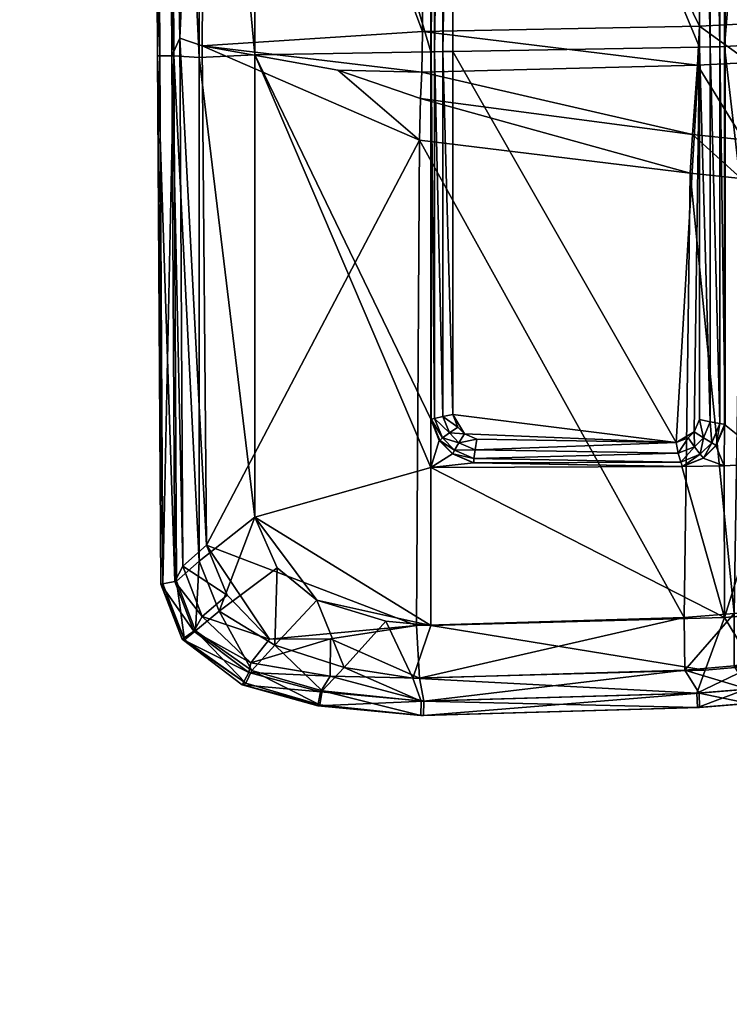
# Model space of a CAD drawing. Header units: inches. Extents: x 82 to 767, y -5 to 263.
# Tile 702 of 1056: x 672.53 to 678.39, y 110.11 to 118.23. Entities that reach past the tile are written whole.
import ezdxf

# ---------------------------------------------------------------- set-up
doc = ezdxf.new("R2010")
doc.units = ezdxf.units.IN
doc.header["$MEASUREMENT"] = 0
for name, color, linetype in [('A-FURN-3-COLLECTION-SEAT-BASE', 254, 'Continuous'), ('A-FURN-3-COLLECTION-SEAT-CASTER', 250, 'Continuous'), ('A-FURN-3-COLLECTION-SEAT-CUSHION', 12, 'Continuous')]:
    doc.layers.add(name, color=color, linetype=linetype)

# ---------------------------------------------------------------- blocks, each defined once
blk = doc.blocks.new('HCCE-LTUS-LA5XC-3D-3')
at = {"layer": 'A-FURN-3-COLLECTION-SEAT-BASE'}
mesh = blk.add_polyface(dxfattribs=at)
corners = [(2.9926, 10.4455, 27.8376), (2.9187, 10.4281, 27.8397), (3.07, 10.6688, 27.8371), (0.5773, 0.4246, 9.0372), (13.0659, 0.3499, 4.5306), (12.9805, 0.4157, 4.491), (0.6455, 0.491, 8.967), (0.762, 0.5114, 7.5418), (11.9452, 0.4289, 4.2062), (11.9145, 0.3649, 4.1484), (0.6946, 0.4263, 7.4592), (12.4403, 0.4248, 3.5388), (12.584, 0.421, 2.0187), (12.5196, 0.3575, 2.0196), (11.9994, 0.4591, 4.2669), (0.7709, 0.531, 7.5942), (12.5141, 0.4548, 3.5732), (12.6583, 0.4509, 2.0175), (12.8976, 0.4469, 4.4413), (0.7878, 0.5192, 8.7922), (0.6455, 0.491, 8.967), (13.2549, 0.4136, 4.1036), (13.2311, 0.4103, 2.0203), (13.1574, 0.4417, 2.0215), (13.1805, 0.4448, 4.0419), (13.0297, 0.446, 4.3498), (13.1109, 0.4148, 4.4), (13.2125, 0.414, 4.2565), (13.1382, 0.4452, 4.1967), (12.1318, 0.3635, 3.9937), (12.1698, 0.4275, 4.0499), (12.3558, 0.4259, 3.7992), (12.4303, 0.4559, 3.8396), (12.2299, 0.4576, 4.1098), (12.291, 0.3622, 3.7791), (12.6616, 0.4425, 1.9974), (12.6691, 0.4156, 1.9706), (12.6081, 0.3909, 1.9717), (12.5905, 0.414, 1.9987), (13.2261, 0.4033, 2.0001), (13.2105, 0.3808, 1.9735), (13.1494, 0.4068, 1.9747), (13.1554, 0.4334, 2.0013), (12.6736, 0.3954, 1.9623), (4.7895, 12.6106, 4.491), (4.7609, 12.7144, 4.5306), (0.1067, 1.1253, 9.0372), (4.3393, 11.6429, 4.1484), (4.4102, 11.6471, 4.2062), (0.2569, 1.2634, 7.5418), (0.0272, 1.1239, 9.0687), (4.7103, 12.7867, 4.5466), (4.4586, 11.6859, 4.2669), (0.194, 1.1632, 8.967), (4.7871, 12.522, 4.4413), (0.2738, 1.2843, 8.7922), (4.5308, 12.86, 4.5466), (-0.2034, 1.2727, 9.0687)]
mesh.append_faces([[corners[k] for k in face] for face in [(50, 45, 51), (53, 54, 44)]], dxfattribs={"vtx0": -1})
mesh.append_faces([[corners[k] for k in face] for face in [(6, 18, 20)]], dxfattribs={"vtx0": -1, "vtx1": -1})
mesh.append_faces([[corners[k] for k in face] for face in [(0, 1, 2)]], dxfattribs={"vtx0": -1, "vtx2": -1})
mesh.append_faces([[corners[k] for k in face] for face in [(3, 4, 5), (5, 6, 3), (7, 8, 9), (9, 10, 7), (11, 12, 13), (14, 8, 7), (7, 15, 14), (16, 17, 12), (12, 11, 16), (6, 5, 18), (18, 19, 20), (21, 22, 23), (23, 24, 21), (25, 26, 27), (27, 28, 25), (18, 5, 26), (26, 25, 18), (28, 27, 21), (21, 24, 28), (29, 30, 31), (32, 31, 30), (30, 33, 32), (34, 31, 11), (16, 11, 31), (31, 32, 16), (9, 8, 30), (33, 30, 8), (8, 14, 33), (16, 24, 23), (23, 17, 16), (24, 16, 32), (32, 28, 24), (25, 28, 32), (32, 33, 25), (18, 25, 33), (33, 14, 18), (19, 18, 14), (14, 15, 19), (35, 36, 37), (37, 38, 35), (39, 40, 41), (41, 42, 39), (36, 35, 42), (42, 41, 36), (17, 35, 38), (38, 12, 17), (22, 39, 42), (42, 23, 22), (43, 36, 41), (35, 17, 23), (23, 42, 35), (44, 45, 46), (47, 48, 49), (49, 48, 52), (52, 54, 55), (51, 56, 57)]], dxfattribs={"vtx2": -1})
at = {"layer": 'A-FURN-3-COLLECTION-SEAT-CASTER'}
mesh = blk.add_polyface(dxfattribs=at)
corners = [(12.4917, 0.7592, 1.0279), (12.4917, 0.7711, 0.8146), (12.3851, 0.7592, 0.9993), (12.3071, 0.7592, 0.9212), (12.2785, 0.7592, 0.8146), (12.3071, 0.7592, 0.708), (12.3851, 0.7592, 0.6299), (12.4917, 0.7592, 0.6014), (12.5984, 0.7592, 0.6299), (12.6764, 0.7592, 0.708), (12.705, 0.7592, 0.8146), (4.1631, 11.9939, 0.8146), (4.3764, 12.0059, 0.8146), (4.3478, 12.0059, 0.9212), (4.2697, 12.0059, 0.9993), (4.1631, 12.0059, 1.0279), (4.0565, 12.0059, 0.9993), (3.9784, 12.0059, 0.9212), (3.9499, 12.0059, 0.8146), (3.9784, 12.0059, 0.708), (4.0565, 12.0059, 0.6299), (4.1631, 12.0059, 0.6014), (4.2697, 12.0059, 0.6299), (4.3478, 12.0059, 0.708), (4.5302, 12.0416, 1.0265), (4.587, 12.0416, 0.8146), (4.375, 12.0416, 1.1817), (4.1631, 12.0416, 1.2384), (3.9512, 12.0416, 1.1817), (3.7961, 12.0416, 1.0265), (3.7393, 12.0416, 0.8146), (3.7961, 12.0416, 0.6027), (3.9512, 12.0416, 0.4475), (4.1631, 12.0416, 0.3908), (4.375, 12.0416, 0.4475), (4.5302, 12.0416, 0.6027), (4.708, 12.1005, 1.1292)]
mesh.append_faces([[corners[k] for k in face] for face in [(0, 1, 2), (2, 1, 3), (3, 1, 4), (4, 1, 5), (5, 1, 6), (6, 1, 7), (7, 1, 8), (8, 1, 9), (9, 1, 10), (11, 12, 13), (11, 13, 14), (11, 14, 15), (11, 15, 16), (11, 16, 17), (11, 17, 18), (11, 18, 19), (11, 19, 20), (11, 20, 21), (11, 21, 22), (11, 22, 23), (11, 23, 12)]])
mesh.append_faces([[corners[k] for k in face] for face in [(24, 13, 12), (12, 25, 24), (26, 14, 13), (13, 24, 26), (27, 15, 14), (14, 26, 27), (28, 16, 15), (15, 27, 28), (29, 17, 16), (16, 28, 29), (30, 18, 17), (31, 19, 18), (32, 20, 19), (19, 31, 32), (33, 21, 20), (20, 32, 33), (34, 22, 21), (21, 33, 34), (35, 23, 22), (22, 34, 35), (25, 12, 23), (23, 35, 25), (36, 24, 25)]], dxfattribs={"vtx2": -1})
at = {"layer": 'A-FURN-3-COLLECTION-SEAT-CUSHION'}
mesh = blk.add_polyface(dxfattribs=at)
corners = [(4.7017, 10.0349, 19.6277), (7.1945, 10.0679, 19.5559), (7.2576, 10.259, 19.061), (7.3578, 10.0679, 18.354), (7.3575, 9.6342, 18.0197), (5.088, 9.6012, 18.0883), (4.816, 10.2272, 18.9669), (7.2397, 10.2602, 18.9123), (7.4355, 9.6673, 19.857), (7.5963, 10.101, 19.5371), (7.0384, 9.6342, 19.8769), (9.8621, 9.7333, 19.6261), (7.7702, 9.6673, 17.9892), (7.7202, 6.0018, 17.7555), (4.8313, 10.344, 19.1174), (7.2541, 10.377, 19.0625), (7.2361, 10.3783, 18.9137), (7.6636, 10.292, 19.0433), (7.6603, 10.4101, 19.0447), (4.8122, 10.3452, 18.9684), (7.7628, 10.101, 18.3085), (7.6467, 10.2933, 18.8949), (7.2983, 6.044, 17.743), (7.6434, 10.4114, 18.8963), (4.835, 10.2259, 19.1159), (7.7881, 8.4214, 19.8266), (7.7841, 8.4214, 19.8774), (9.5056, 8.3922, 19.7073), (6.6733, 8.3771, 19.9289), (6.6847, 8.3771, 19.8875), (5.0128, 8.3497, 19.9271), (7.4391, 8.4147, 19.8509), (7.5082, 8.2482, 19.8507), (7.6136, 8.3519, 19.8416), (6.8484, 8.308, 19.9236), (6.8598, 8.308, 19.8822), (7.6096, 8.3519, 19.8925), (7.7981, 8.3852, 19.9636), (7.6371, 8.321, 19.9775), (7.684, 8.2583, 20.0471), (6.6694, 8.3409, 20.0161), (7.0384, 8.3944, 19.8769), (4.659, 9.6012, 19.9378), (9.8615, 8.4285, 19.6248)]
mesh.append_faces([[corners[k] for k in face] for face in [(8, 25, 43)]], dxfattribs={"vtx0": -1, "vtx1": -1, "vtx2": -1})
mesh.append_faces([[corners[k] for k in face] for face in [(31, 32, 33)]], dxfattribs={"vtx0": -1, "vtx2": -1})
mesh.append_faces([[corners[k] for k in face] for face in [(25, 31, 33)]], dxfattribs={"vtx1": -1})
mesh.append_faces([[corners[k] for k in face] for face in [(0, 1, 2), (3, 4, 5), (6, 7, 3), (8, 9, 1), (1, 10, 8), (9, 8, 11), (4, 12, 13), (14, 15, 16), (2, 17, 18), (18, 15, 2), (19, 16, 7), (17, 2, 1), (1, 9, 17), (4, 3, 20), (20, 12, 4), (20, 3, 7), (7, 21, 20), (10, 1, 0), (5, 4, 22), (23, 16, 15), (15, 18, 23), (24, 2, 15), (21, 7, 16), (16, 23, 21), (25, 26, 27), (28, 29, 30), (29, 28, 34), (34, 35, 29), (33, 36, 26), (26, 25, 33), (37, 38, 39), (26, 36, 38), (38, 37, 26), (34, 28, 40), (27, 26, 37), (30, 29, 41), (41, 10, 42), (8, 10, 41), (41, 31, 8), (8, 31, 25), (41, 29, 35)]], dxfattribs={"vtx2": -1})
mesh = blk.add_polyface(dxfattribs=at)
corners = [(10.2327, 9.6973, 19.5627), (10.5759, 10.0803, 19.2435), (10.0091, 10.1671, 19.3176), (9.8621, 9.7333, 19.6261), (7.6636, 10.292, 19.0433), (7.5963, 10.101, 19.5371), (9.9393, 10.3577, 18.8452), (7.7702, 9.6673, 17.9892), (7.7628, 10.101, 18.3085), (9.9533, 10.1671, 18.1559), (9.978, 9.7333, 17.8436), (7.6467, 10.2933, 18.8949), (9.919, 10.359, 18.6975), (10.7577, 10.2726, 18.7266), (10.7718, 10.2805, 18.5763), (10.692, 10.1506, 18.0893), (10.6877, 9.8438, 17.7922), (10.8014, 9.5238, 19.4643), (9.9532, 5.7284, 17.7278), (11.1936, 9.847, 17.7401), (7.6603, 10.4101, 19.0447), (9.9421, 10.4758, 18.8459), (9.9209, 10.4771, 18.6983), (7.6434, 10.4114, 18.8963), (10.7779, 10.3887, 18.7346), (10.7937, 10.3962, 18.5844), (9.5056, 8.3922, 19.7073), (9.5095, 8.3922, 19.6565), (7.7881, 8.4214, 19.8266), (9.6826, 8.3172, 19.6416), (9.8615, 8.4285, 19.6248), (9.6786, 8.3172, 19.6924), (9.5052, 8.3563, 19.7947), (7.7981, 8.3852, 19.9636), (7.8177, 8.3115, 20.0356), (9.6653, 8.2869, 19.7809), (7.4355, 9.6673, 19.857), (11.3127, 8.8408, 19.3757)]
mesh.append_faces([[corners[k] for k in face] for face in [(36, 30, 3)]], dxfattribs={"vtx0": -1})
mesh.append_faces([[corners[k] for k in face] for face in [(37, 17, 3)]], dxfattribs={"vtx0": -1, "vtx1": -1, "vtx2": -1})
mesh.append_faces([[corners[k] for k in face] for face in [(27, 29, 30), (30, 37, 3)]], dxfattribs={"vtx1": -1})
mesh.append_faces([[corners[k] for k in face] for face in [(0, 1, 2), (2, 3, 0), (4, 5, 2), (2, 6, 4), (7, 8, 9), (9, 10, 7), (8, 11, 12), (12, 9, 8), (3, 2, 5), (6, 2, 1), (1, 13, 6), (12, 14, 15), (15, 9, 12), (9, 15, 16), (16, 10, 9), (1, 0, 17), (7, 10, 18), (10, 16, 19), (20, 21, 22), (22, 23, 20), (21, 24, 25), (25, 22, 21), (13, 24, 21), (21, 6, 13), (6, 21, 20), (20, 4, 6), (11, 23, 22), (22, 12, 11), (12, 22, 25), (25, 14, 12), (26, 27, 28), (27, 26, 31), (31, 29, 27), (32, 33, 34), (31, 26, 32), (32, 35, 31), (33, 32, 26), (28, 27, 30), (17, 0, 3)]], dxfattribs={"vtx2": -1})
mesh = blk.add_polyface(dxfattribs=at)
corners = [(11.7474, 9.6593, 17.9388), (11.5423, 9.4821, 17.6905), (11.1936, 9.847, 17.7401), (11.3473, 10.0418, 18.0008), (11.8179, 9.7796, 18.3982), (11.3619, 10.1207, 18.4812), (11.6086, 9.6158, 19.0584), (11.8025, 9.7771, 18.547), (11.3378, 10.1045, 18.6322), (11.1488, 9.8966, 19.1446), (11.1297, 9.2568, 19.4074), (10.8014, 9.5238, 19.4643), (11.9075, 9.2451, 17.9247), (11.7116, 9.0706, 17.6758), (11.9743, 9.3705, 18.3768), (11.7743, 9.2033, 19.0312), (11.9592, 9.3683, 18.5269), (11.3127, 8.8408, 19.3757), (10.6877, 9.8438, 17.7922), (10.692, 10.1506, 18.0893), (10.7718, 10.2805, 18.5763), (10.7577, 10.2726, 18.7266), (10.5759, 10.0803, 19.2435), (9.978, 9.7333, 17.8436), (11.3882, 10.2096, 18.6514), (11.8939, 9.8511, 18.5577), (11.9142, 9.8471, 18.4094), (11.4185, 10.2224, 18.5012), (12.0746, 9.3901, 18.5388), (12.0899, 9.3915, 18.3887), (10.7779, 10.3887, 18.7346), (10.7937, 10.3962, 18.5844)]
mesh.append_faces([[corners[k] for k in face] for face in [(23, 2, 13)]], dxfattribs={"vtx0": -1, "vtx1": -1, "vtx2": -1})
mesh.append_faces([[corners[k] for k in face] for face in [(0, 1, 2), (2, 3, 0), (4, 0, 3), (3, 5, 4), (6, 7, 8), (8, 9, 6), (10, 6, 9), (9, 11, 10), (12, 13, 1), (1, 0, 12), (14, 12, 0), (0, 4, 14), (15, 16, 7), (7, 6, 15), (17, 15, 6), (6, 10, 17), (3, 2, 18), (18, 19, 3), (5, 3, 19), (19, 20, 5), (9, 8, 21), (21, 22, 9), (11, 9, 22), (2, 1, 13), (24, 25, 26), (26, 27, 24), (25, 28, 29), (29, 26, 25), (30, 24, 27), (27, 31, 30), (16, 28, 25), (25, 7, 16), (7, 25, 24), (24, 8, 7), (8, 24, 30), (30, 21, 8), (20, 31, 27), (27, 5, 20), (5, 27, 26), (26, 4, 5), (4, 26, 29), (29, 14, 4), (17, 10, 11)]], dxfattribs={"vtx2": -1})
mesh = blk.add_polyface(dxfattribs=at)
corners = [(9.9532, 5.7284, 17.7278), (9.978, 9.7333, 17.8436), (11.7116, 9.0706, 17.6758), (11.9075, 9.2451, 17.9247), (11.9342, 4.8866, 17.919), (11.9743, 9.3705, 18.3768), (12.0001, 5.0318, 18.371), (11.9818, 5.032, 18.5217), (11.9592, 9.3683, 18.5269), (11.7743, 9.2033, 19.0312), (11.7743, 5.046, 19.0312), (11.3127, 8.8408, 19.3757), (9.6792, 7.9926, 19.8896), (9.637, 8.0963, 19.8932), (9.5826, 8.1521, 19.8979), (9.4801, 8.1965, 19.9067), (7.8365, 8.2241, 20.0701), (9.6792, 4.996, 19.8896), (12.1174, 5.0324, 18.3852), (12.0899, 9.3915, 18.3887), (12.0746, 9.3901, 18.5388), (9.8621, 8.0311, 19.6261), (9.8582, 8.0311, 19.6769), (9.8582, 5, 19.6769), (9.6826, 8.3172, 19.6416), (9.6786, 8.3172, 19.6924), (9.7869, 8.2063, 19.6831), (9.7909, 8.2063, 19.6323), (9.8621, 8.0311, 19.6261), (9.8615, 8.4285, 19.6248), (7.8177, 8.3115, 20.0356), (9.4957, 8.2832, 19.8692), (9.5052, 8.3563, 19.7947), (9.8297, 4.9993, 19.7668), (9.8297, 8.024, 19.7668), (9.7629, 8.0096, 19.8462), (9.7638, 8.1861, 19.7725), (9.6653, 8.2869, 19.7809), (9.6295, 8.2252, 19.8577), (9.7078, 8.145, 19.8509), (9.7629, 4.9978, 19.8462), (11.3127, 5.023, 19.3757)]
mesh.append_faces([[corners[k] for k in face] for face in [(29, 41, 11)]], dxfattribs={"vtx0": -1})
mesh.append_faces([[corners[k] for k in face] for face in [(12, 14, 16), (29, 21, 41)]], dxfattribs={"vtx0": -1, "vtx1": -1, "vtx2": -1})
mesh.append_faces([[corners[k] for k in face] for face in [(0, 1, 2), (17, 12, 16), (27, 21, 29), (24, 27, 29)]], dxfattribs={"vtx1": -1, "vtx2": -1})
mesh.append_faces([[corners[k] for k in face] for face in [(2, 3, 4), (3, 5, 6), (7, 8, 9), (10, 9, 11), (12, 13, 14), (14, 15, 16), (18, 19, 20), (20, 8, 7), (5, 19, 18), (21, 22, 23), (24, 25, 26), (26, 27, 24), (21, 28, 29), (27, 26, 22), (22, 21, 27), (30, 31, 32), (33, 34, 35), (36, 37, 38), (38, 39, 36), (34, 36, 39), (39, 35, 34), (37, 32, 31), (31, 38, 37), (16, 15, 31), (40, 35, 12), (26, 25, 37), (37, 36, 26), (22, 26, 36), (36, 34, 22), (23, 22, 34), (39, 38, 14), (14, 13, 39), (35, 39, 13), (13, 12, 35), (38, 31, 15), (15, 14, 38), (29, 28, 21)]], dxfattribs={"vtx2": -1})
mesh = blk.add_polyface(dxfattribs=at)
corners = [(7.7202, 6.0018, 17.7555), (7.2983, 6.044, 17.743), (7.3575, 9.6342, 18.0197), (9.9532, 5.7284, 17.7278), (7.7702, 9.6673, 17.9892), (7.8365, 8.2241, 20.0701), (7.7353, 8.1838, 20.0789), (7.6863, 8.1356, 20.0831), (7.6441, 4.96, 20.0867), (7.6441, 8.0349, 20.0867), (7.4315, 8.0745, 19.9078), (7.4355, 8.0745, 19.857), (7.4355, 4.956, 19.857), (7.0384, 8.0311, 19.8769), (7.027, 8.0311, 19.9182), (7.027, 4.934, 19.9182), (7.5082, 8.2482, 19.8507), (7.5042, 8.2482, 19.9015), (7.6096, 8.3519, 19.8925), (7.6136, 8.3519, 19.8416), (7.4391, 8.4147, 19.8509), (7.0384, 8.3944, 19.8769), (7.0384, 4.934, 19.8769), (6.9653, 8.2047, 19.8791), (6.954, 8.2047, 19.9204), (7.5543, 4.9582, 20.0582), (7.5543, 8.0524, 20.0582), (7.4749, 8.0672, 19.9914), (6.9936, 4.9335, 20.0063), (6.9936, 8.0238, 20.0063), (6.9225, 8.009, 20.0819), (7.6371, 8.321, 19.9775), (7.542, 8.2275, 19.9857), (7.61, 8.1855, 20.0534), (7.684, 8.2583, 20.0471), (7.8177, 8.3115, 20.0356), (7.7981, 8.3852, 19.9636), (6.9262, 8.1841, 20.0084), (6.8666, 8.1419, 20.0835), (9.4957, 8.2832, 19.8692), (7.4749, 4.9567, 19.9914), (6.8598, 8.308, 19.8822)]
mesh.append_faces([[corners[k] for k in face] for face in [(8, 7, 9)]], dxfattribs={"vtx0": -1})
mesh.append_faces([[corners[k] for k in face] for face in [(8, 5, 7)]], dxfattribs={"vtx0": -1, "vtx1": -1, "vtx2": -1})
mesh.append_faces([[corners[k] for k in face] for face in [(21, 41, 23)]], dxfattribs={"vtx0": -1, "vtx2": -1})
mesh.append_faces([[corners[k] for k in face] for face in [(13, 22, 21), (13, 21, 23)]], dxfattribs={"vtx1": -1})
mesh.append_faces([[corners[k] for k in face] for face in [(12, 11, 21)]], dxfattribs={"vtx1": -1, "vtx2": -1})
mesh.append_faces([[corners[k] for k in face] for face in [(0, 1, 2), (3, 0, 4), (5, 6, 7), (10, 11, 12), (13, 14, 15), (16, 17, 18), (18, 19, 16), (20, 11, 16), (11, 20, 21), (11, 10, 17), (17, 16, 11), (23, 24, 14), (14, 13, 23), (25, 26, 27), (28, 29, 30), (31, 32, 33), (33, 34, 31), (34, 35, 36), (29, 37, 38), (32, 27, 26), (26, 33, 32), (8, 9, 26), (39, 35, 5), (18, 17, 32), (32, 31, 18), (14, 24, 37), (37, 29, 14), (17, 10, 27), (27, 32, 17), (40, 27, 10), (15, 14, 29), (34, 33, 7), (7, 6, 34), (35, 34, 6), (6, 5, 35), (33, 26, 9), (9, 7, 33)]], dxfattribs={"vtx2": -1})
mesh = blk.add_polyface(dxfattribs=at)
corners = [(11.7488, 4.9488, 17.7165), (9.9532, 5.7284, 17.7278), (11.7116, 9.0706, 17.6758), (11.9342, 4.8866, 17.919), (12.0001, 5.0318, 18.371), (11.9075, 9.2451, 17.9247), (11.7743, 9.2033, 19.0312), (11.7743, 5.046, 19.0312), (11.9818, 5.032, 18.5217), (11.3127, 8.8408, 19.3757), (11.3127, 5.023, 19.3757), (12.0746, 9.3901, 18.5388), (12.0991, 5.0326, 18.536), (12.1174, 5.0324, 18.3852), (11.9743, 9.3705, 18.3768), (12.0253, 0.0878, 18.3656), (12.1422, 0.0878, 18.3819), (9.8582, 5, 19.6769), (9.8621, 5, 19.6261), (9.8621, 8.0311, 19.6261), (9.8621, 0.0878, 19.6261), (9.8582, 0.0878, 19.6769), (9.7629, 8.0096, 19.8462), (9.7629, 4.9978, 19.8462), (9.8297, 4.9993, 19.7668), (9.7629, 0.0878, 19.8462), (9.8297, 0.0878, 19.7668), (9.6792, 7.9926, 19.8896), (9.6792, 4.996, 19.8896), (9.6792, 0.0878, 19.8896), (9.8297, 8.024, 19.7668), (9.945, 5.3846, 17.6895), (10.6293, 5.1494, 17.6706), (9.9359, 5.1662, 17.6466), (9.9289, 4.8309, 17.614), (11.7144, 0.0878, 17.6789), (9.9289, 0.0878, 17.614), (11.9592, 0.0878, 17.9136), (11.7743, 0.0878, 19.0312), (12.0044, 0.0878, 18.5154), (11.3127, 0.0878, 19.3757), (12.1214, 0.0878, 18.5316)]
mesh.append_faces([[corners[k] for k in face] for face in [(31, 32, 33)]])
mesh.append_faces([[corners[k] for k in face] for face in [(0, 1, 2)]], dxfattribs={"vtx1": -1})
mesh.append_faces([[corners[k] for k in face] for face in [(3, 0, 2), (4, 3, 5), (6, 7, 8), (9, 10, 7), (11, 12, 13), (8, 12, 11), (13, 4, 14), (15, 4, 13), (13, 16, 15), (17, 18, 19), (20, 18, 17), (17, 21, 20), (22, 23, 24), (24, 23, 25), (25, 26, 24), (27, 28, 23), (23, 28, 29), (29, 25, 23), (30, 24, 17), (17, 24, 26), (26, 21, 17), (19, 18, 10), (0, 34, 33), (33, 32, 0), (1, 0, 32), (32, 31, 1), (35, 36, 34), (34, 0, 35), (3, 37, 35), (35, 0, 3), (15, 37, 3), (3, 4, 15), (7, 38, 39), (39, 8, 7), (10, 40, 38), (38, 7, 10), (18, 20, 40), (40, 10, 18), (12, 41, 16), (16, 13, 12), (8, 39, 41), (41, 12, 8)]], dxfattribs={"vtx2": -1})
mesh = blk.add_polyface(dxfattribs=at)
corners = [(7.6441, 4.96, 20.0867), (9.6792, 4.996, 19.8896), (7.8365, 8.2241, 20.0701), (7.4355, 4.956, 19.857), (7.0384, 4.934, 19.8769), (7.0384, 0.0878, 19.8769), (7.4355, 0.0878, 19.857), (7.4315, 4.956, 19.9078), (7.4315, 8.0745, 19.9078), (7.027, 4.934, 19.9182), (7.0384, 8.0311, 19.8769), (7.027, 0.0878, 19.9182), (7.0384, 8.3944, 19.8769), (7.4749, 8.0672, 19.9914), (7.4749, 4.9567, 19.9914), (7.5543, 4.9582, 20.0582), (6.9225, 8.009, 20.0819), (6.9225, 4.9327, 20.0819), (6.9936, 4.9335, 20.0063), (6.9225, 0.0878, 20.0819), (6.9936, 0.0878, 20.0063), (7.5543, 8.0524, 20.0582), (6.9936, 8.0238, 20.0063), (7.2784, 5.7267, 17.65), (7.7017, 5.6816, 17.6691), (7.6585, 5.1094, 17.4673), (7.2269, 5.086, 17.4091), (9.945, 5.3846, 17.6895), (9.9359, 5.1662, 17.6466), (7.6421, 4.7868, 17.3903), (7.2093, 4.7647, 17.3272), (9.9289, 4.8309, 17.614), (7.2983, 6.044, 17.743), (7.7202, 6.0018, 17.7555), (9.9532, 5.7284, 17.7278), (7.6421, 0.0878, 17.3903), (7.2093, 0.0878, 17.3272), (9.9289, 0.0878, 17.614), (7.6441, 0.0878, 20.0867), (9.6792, 0.0878, 19.8896), (7.4315, 0.0878, 19.9078), (7.4749, 0.0878, 19.9914), (7.5543, 0.0878, 20.0582)]
mesh.append_faces([[corners[k] for k in face] for face in [(0, 1, 2), (4, 3, 12)]], dxfattribs={"vtx1": -1, "vtx2": -1})
mesh.append_faces([[corners[k] for k in face] for face in [(3, 4, 5), (5, 6, 3), (3, 7, 8), (9, 4, 10), (5, 4, 9), (9, 11, 5), (13, 14, 15), (16, 17, 18), (18, 17, 19), (19, 20, 18), (21, 15, 0), (8, 7, 14), (22, 18, 9), (9, 18, 20), (20, 11, 9), (23, 24, 25), (25, 26, 23), (24, 27, 28), (28, 25, 24), (29, 30, 26), (26, 25, 29), (31, 29, 25), (25, 28, 31), (32, 33, 24), (24, 23, 32), (33, 34, 27), (27, 24, 33), (35, 36, 30), (30, 29, 35), (37, 35, 29), (29, 31, 37), (0, 38, 39), (39, 1, 0), (3, 6, 40), (40, 7, 3), (14, 41, 42), (42, 15, 14), (15, 42, 38), (38, 0, 15), (7, 40, 41), (41, 14, 7)]], dxfattribs={"vtx2": -1})

msp = doc.modelspace()

# ---------------------------------------------------------------- block references
at = {"rotation": 180}
msp.add_blockref('HCCE-LTUS-LA5XC-3D-3', (685.7833, 122.9674), dxfattribs=at)

doc.saveas('drawing.dxf')
